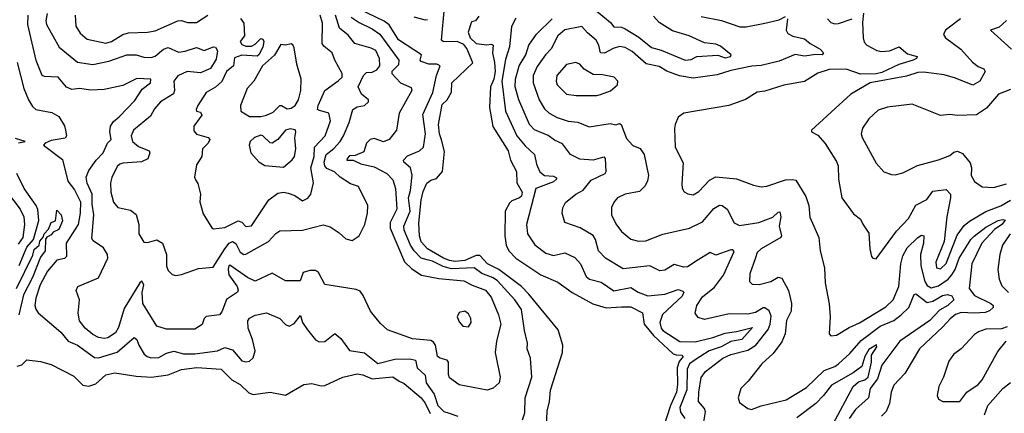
# Model space of a CAD drawing. Extents: x 1245432 to 1420865, y 606325 to 671314.
# Tile 294 of 382: x 1379888 to 1385103, y 638793 to 640881. Entities that reach past the tile are written whole.
import ezdxf

# ---------------------------------------------------------------- set-up
doc = ezdxf.new("R2010")
doc.units = 0

msp = doc.modelspace()

# ---------------------------------------------------------------- linework, layer by layer
at = {"layer": '0CON20XD'}
for points in [[(1382677.3, 638685), (1382681.6, 638805), (1382694.1, 638855), (1382699.2, 638915), (1382762.5, 639115), (1382765.6, 639155), (1382740, 639235), (1382585.5, 639425), (1382545, 639464.8), (1382425, 639555.8), (1382365, 639586), (1382325, 639630.2), (1382305, 639630.8), (1382245, 639602.9), (1382195, 639598.9), (1382165, 639603), (1382132.4, 639615), (1382048, 639665), (1382015, 639702.1), (1382004.8, 639735), (1382002.2, 639802.2), (1382015, 639923.8), (1382025, 639968.8), (1382045, 640014), (1382065, 640030), (1382095, 640038), (1382127.1, 640075), (1382138.1, 640181.9), (1382122.6, 640242.6), (1382111.8, 640275), (1382106.5, 640325), (1382125, 640431.2), (1382151.4, 640455), (1382175, 640496), (1382177.5, 640545), (1382288.8, 640651.2), (1382257.1, 640727.1), (1382239.8, 640749.8), (1382205, 640765.3), (1382133.1, 640763.1), (1382122.1, 640772.1), (1382137.7, 640945)], [(1382905, 640958.7), (1383016.8, 640865), (1383035, 640842.2), (1383075, 640840.3), (1383095, 640832.4), (1383167, 640787), (1383235, 640732.7), (1383285, 640718.8), (1383413.3, 640666.7), (1383445, 640669.1), (1383473.8, 640685), (1383585, 640693.2), (1383625, 640679.1), (1383653.3, 640685), (1383657.1, 640695), (1383599.7, 640739.8), (1383575, 640750), (1383515, 640758.6), (1383434, 640795), (1383345, 640821.6), (1383275, 640865.4), (1383245, 640900)], [(1382424.6, 639315), (1382435.9, 639265), (1382412.9, 639175), (1382407.2, 639115), (1382432.2, 638985), (1382427.1, 638955), (1382395, 638925.7), (1382364.3, 638915.7), (1382215, 638943.3), (1382165, 638981.2), (1382159.1, 638999.1), (1382159.6, 639065), (1382151.4, 639075), (1382114.3, 639085), (1382100.4, 639095), (1382090.7, 639155), (1382080.5, 639170.5), (1382065, 639178.4), (1381967.9, 639187.9), (1381836, 639236), (1381798.8, 639268.8), (1381745.8, 639335), (1381707.4, 639417.4), (1381690.5, 639440.5), (1381669.7, 639449.7), (1381505, 639475.7), (1381470.1, 639540.1), (1381455, 639550), (1381425, 639549.9), (1381389.4, 639540.6), (1381374.4, 639495.6), (1381295, 639496.4), (1381225, 639535.7), (1381135, 639493.1), (1381095, 639513.3), (1381000.9, 639579.1), (1380995, 639576), (1380992.4, 639557.6), (1380995, 639526.9), (1381039.3, 639465), (1381044.7, 639445.3), (1381040.9, 639435), (1380982.9, 639397.1), (1380958.5, 639331.5), (1380946, 639315), (1380875, 639305.6), (1380864.4, 639295), (1380855, 639263.8), (1380815, 639239.2), (1380665, 639239.1), (1380615, 639255.6), (1380539.5, 639375), (1380536, 639434), (1380545.2, 639475.2), (1380535, 639493.2), (1380524, 639485), (1380440.8, 639349.2), (1380411.2, 639248.8), (1380395, 639219.1), (1380355, 639193.2), (1380335, 639189.6), (1380305, 639194.5), (1380275, 639210.4), (1380234.6, 639245), (1380205, 639284.3), (1380198, 639325), (1380204.3, 639395), (1380186.2, 639445), (1380196.7, 639465), (1380305, 639511.4), (1380355.6, 639615), (1380352.9, 639635), (1380331.3, 639671.3), (1380277.5, 639707.5), (1380270.4, 639720.4), (1380279.8, 639845), (1380271.7, 639901.7), (1380272.6, 639955), (1380245, 640014.4), (1380240.8, 640045), (1380255, 640080.5), (1380293.8, 640136.2), (1380330, 640175), (1380353.6, 640225), (1380371.8, 640245), (1380364.7, 640285), (1380369.5, 640315), (1380385, 640341.1), (1380414.8, 640365.2), (1380498.4, 640451.6), (1380537.3, 640512.7), (1380581.2, 640545), (1380583.3, 640565), (1380507.9, 640567.9), (1380435, 640531.8), (1380335, 640510), (1380265, 640506.9), (1380205, 640515.3), (1380165, 640510), (1380135, 640522.4), (1380092.2, 640575), (1380018.7, 640578.7), (1380006.7, 640585), (1379974.7, 640664.7), (1379931.6, 640855), (1379933.6, 640905)], [(1380033.4, 640913.4), (1380026.1, 640875), (1380030.8, 640855), (1380097.1, 640735), (1380195, 640655.3), (1380275, 640642.5), (1380360.3, 640659.7), (1380395, 640673.5), (1380455, 640693.8), (1380505, 640694.6), (1380545, 640681.8), (1380585, 640679.3), (1380605, 640686.9), (1380649.2, 640725), (1380675, 640733.1), (1380728.5, 640708.5), (1380765, 640713.4), (1380825, 640733.2), (1380865, 640716.8), (1380915, 640736.2), (1380925, 640734.4), (1380935.4, 640715), (1380928.1, 640671.9), (1380897.8, 640622.2), (1380845, 640598.1), (1380775, 640606.5), (1380725, 640582.7), (1380704.7, 640555), (1380708.3, 640505), (1380702.1, 640487.9), (1380634.3, 640445.7), (1380601.5, 640408.5), (1380581, 640369), (1380490.9, 640295), (1380478.8, 640265), (1380484.7, 640235), (1380518.1, 640208.1), (1380573.8, 640185), (1380578, 640175), (1380566.9, 640143.1), (1380532.5, 640127.5), (1380435, 640120.4), (1380418.5, 640115), (1380405, 640101.4), (1380375.8, 640044.2), (1380369.1, 640015), (1380370, 639965), (1380385, 639912), (1380408, 639885), (1380475, 639870.5), (1380505, 639847.1), (1380519.6, 639795), (1380519.3, 639745), (1380545, 639700.8), (1380565, 639698.1), (1380615, 639712.5), (1380645, 639696.2), (1380666.4, 639635), (1380665, 639572.5), (1380675, 639550), (1380695, 639528.8), (1380715, 639524), (1380745, 639529.2), (1380835, 639560.6), (1380912, 639568), (1380974.5, 639665.5), (1380998.3, 639695), (1381015, 639704.8), (1381033.3, 639693.3), (1381055, 639647.2), (1381075, 639635.9), (1381085, 639637.2), (1381205, 639703.5), (1381243.9, 639746.1), (1381265, 639760.4), (1381385, 639763.8), (1381495, 639792.1)], [(1380181.5, 640905), (1380185.3, 640845.3), (1380208.5, 640808.5), (1380245, 640777.1), (1380345, 640756.6), (1380375, 640764.7), (1380435, 640802.3), (1380465, 640811.6), (1380565, 640813.8), (1380605, 640821.1), (1380725, 640875.3), (1380745, 640876.1), (1380776.7, 640865)], [(1380776.7, 640865), (1380825, 640865.4), (1380885, 640904.6)], [(1381056.9, 640886.9), (1381075, 640862), (1381077.8, 640795), (1381055.4, 640765), (1381065, 640748.8), (1381085, 640739.6), (1381115, 640740.3), (1381135, 640750.8), (1381165, 640780.2), (1381175, 640776.6), (1381180.4, 640765), (1381175.7, 640734.3), (1381155.2, 640695), (1381145, 640687.5), (1381065, 640692.8), (1381025, 640678.2), (1381019.7, 640635), (1380983.8, 640605), (1380958, 640552), (1380925, 640522.7), (1380875.3, 640494.7), (1380830.9, 640425), (1380821.9, 640405), (1380824, 640395), (1380845, 640390.4), (1380852.1, 640375), (1380811.1, 640315), (1380811, 640291), (1380825, 640273.9), (1380885.4, 640255.4), (1380894.2, 640245), (1380885.6, 640225), (1380855.5, 640195), (1380851.9, 640155), (1380825, 640110), (1380814.2, 640045), (1380818.3, 640031.7), (1380832, 640012), (1380845.7, 639955), (1380841.9, 639915), (1380860.4, 639850.4), (1380905, 639776), (1380915, 639770.6), (1380975, 639777.9), (1381045, 639814.5), (1381065, 639807.1), (1381085, 639784.5), (1381115, 639787.1), (1381206.7, 639925), (1381255, 639961.1), (1381285, 639965.9), (1381310.3, 639960.3), (1381345, 639947.5), (1381385, 639920.5), (1381415, 639933.3), (1381429.5, 639955), (1381444.6, 640015), (1381429.8, 640095), (1381448.3, 640155), (1381450.3, 640205), (1381506.2, 640265), (1381534.7, 640345), (1381525, 640384.5), (1381470.4, 640400.4), (1381465.8, 640405), (1381468.9, 640425), (1381503.3, 640505), (1381575, 640556.4), (1381596.2, 640575), (1381596.2, 640595), (1381557.1, 640665), (1381542.2, 640705), (1381499.6, 640739.6), (1381489.3, 640755), (1381492.1, 640862.1), (1381479.4, 640905)], [(1381495, 639792.1), (1381531.8, 639781.8), (1381580.4, 639750.4), (1381615, 639718.6), (1381649.7, 639710.3), (1381686.2, 639735), (1381715.6, 639795), (1381730, 639855), (1381731.4, 639895), (1381682.5, 639995), (1381640, 640010), (1381585.3, 640045.3), (1381555, 640073.8), (1381515, 640091.6), (1381504.6, 640104.6), (1381500.1, 640125), (1381510.8, 640165), (1381552.7, 640197.3), (1381585.6, 640234.4), (1381603.5, 640265), (1381632.2, 640335), (1381651.8, 640405), (1381675, 640418.4), (1381715, 640425.4), (1381735.6, 640445), (1381735.4, 640455.4), (1381698.6, 640485), (1381680.5, 640525), (1381708.8, 640585), (1381725, 640600.7), (1381755, 640602.8), (1381779.7, 640615), (1381794.7, 640635), (1381793.3, 640675), (1381775, 640717.2), (1381749.8, 640729.8), (1381663.5, 640753.5), (1381627.9, 640797.9), (1381582.2, 640835), (1381560.2, 640905)], [(1381644.4, 640894.4), (1381685.6, 640865.6), (1381755, 640832.1), (1381795, 640802.9), (1381896.9, 640665), (1381895, 640641.5), (1381858.2, 640605), (1381858.2, 640595), (1381905.7, 640545), (1381960.9, 640520.9), (1381964.5, 640505), (1381897.1, 640385), (1381883.3, 640295), (1381845, 640244.5), (1381815, 640232.9), (1381765, 640249.6), (1381745, 640245.4), (1381725.2, 640224.8), (1381710, 640180), (1381665, 640160), (1381635, 640158.7), (1381621.8, 640145), (1381621.5, 640135), (1381655, 640136.1), (1381695, 640115.4), (1381765, 640099.5), (1381832.7, 640065), (1381865, 640030.8), (1381878.8, 639985), (1381884.7, 639875), (1381850, 639805), (1381849.6, 639775), (1381925.7, 639595.7), (1381965, 639558.5), (1382016.4, 639526.4), (1382107.2, 639507.2), (1382241.2, 639495), (1382285, 639471.8), (1382355, 639446.6), (1382385, 639408.1), (1382424.6, 639315)], [(1382551.9, 638758.1), (1382563.4, 638795), (1382564.7, 638875), (1382600.4, 638985), (1382592.7, 639085), (1382575.6, 639135), (1382578.1, 639165), (1382561.7, 639231.7), (1382545, 639344.2), (1382511.3, 639395), (1382419.1, 639495), (1382395, 639511.9), (1382335.3, 639535.3), (1382294.4, 639565), (1382175, 639559.5), (1382131.3, 639571.3), (1382075, 639600.7), (1382046.4, 639606.4), (1382015, 639615.5), (1381977.5, 639655), (1381958.6, 639685), (1381924.5, 639765), (1381923, 639785), (1381955.6, 639865), (1381947, 639935), (1381957.9, 639975), (1381965.9, 640055.9), (1381957.3, 640095), (1381923.1, 640125), (1381920.8, 640135), (1381942.2, 640157.8), (1382005.6, 640184.4), (1382027.1, 640205), (1382036.9, 640275), (1382023.1, 640376.9), (1382077, 640495), (1382095.3, 640585), (1382114.2, 640635), (1382096.7, 640645), (1382054.3, 640644.3), (1382015, 640657.9), (1382008.9, 640665), (1382016.2, 640695), (1381894.1, 640774.1), (1381845, 640853), (1381818.1, 640871.9), (1381689.6, 640935)], [(1381975.3, 640895.3), (1382035, 640879.1), (1382048.3, 640881.7)], [(1382320, 640900), (1382302.5, 640875), (1382280.5, 640869.5), (1382263.3, 640815), (1382274, 640784), (1382305, 640754.8), (1382362.7, 640747.3), (1382385, 640751.4), (1382395.6, 640745), (1382391.5, 640705), (1382403.7, 640653.7), (1382406.6, 640605), (1382399.6, 640565), (1382381.9, 640525), (1382376.9, 640415), (1382393.5, 640313.5), (1382475.4, 640185), (1382487.3, 640135), (1382518.8, 640075), (1382520.8, 640015), (1382548.9, 639965), (1382545.3, 639945), (1382535.3, 639935), (1382495, 639919.5), (1382481.8, 639908.2), (1382458.8, 639865), (1382456.7, 639735), (1382465.5, 639685.5), (1382478.3, 639655), (1382515, 639615.9), (1382648, 639528), (1382738, 639488), (1382815, 639434.1), (1382922.9, 639372.9), (1382995, 639352.6), (1383075, 639357.4), (1383125, 639357.7), (1383185.9, 639325.9), (1383196.2, 639265), (1383244.9, 639204.9), (1383349.2, 639109.2), (1383365, 639102.4), (1383395, 639101.8), (1383401.8, 639095), (1383381.6, 639068.4), (1383369.7, 639035), (1383372.5, 638945), (1383366.9, 638905), (1383334.6, 638835), (1383275, 638648.8)], [(1382515, 640888), (1382492.8, 640845), (1382482.6, 640737.4), (1382460.4, 640669.6), (1382440.8, 640555), (1382460.4, 640395), (1382521, 640265), (1382565, 640211.6), (1382613.9, 640165), (1382625.4, 640115), (1382643.3, 640073.3), (1382667.5, 640055), (1382715, 640050.2), (1382731.1, 640041.1), (1382731.5, 640035), (1382715, 640021), (1382622.4, 639985), (1382572.3, 639795), (1382577.3, 639745), (1382615.8, 639685.8), (1382675, 639642.9), (1382715, 639629.1), (1382775, 639643.3), (1382828.8, 639618.8), (1382857.7, 639585), (1382888.8, 639518.8), (1382905.8, 639505), (1382967.7, 639487.7), (1383035, 639441.9), (1383125, 639459.7), (1383164.5, 639435), (1383215, 639415.2), (1383305, 639424.8), (1383375, 639449.6), (1383401.1, 639441.1), (1383406.2, 639435), (1383397.2, 639415), (1383292.9, 639317.1), (1383278.4, 639275), (1383284.8, 639245), (1383295, 639231.4), (1383384.6, 639174.6), (1383465, 639172.3), (1383558.9, 639195), (1383625, 639218.4), (1383685, 639226.8), (1383768.6, 639248.6), (1383712.5, 639185), (1383655, 639173.2), (1383603.6, 639145), (1383539.7, 639125), (1383465, 639076.4)], [(1384356.5, 640915), (1384351.1, 640865), (1384355.4, 640785), (1384361.3, 640761.3), (1384374.4, 640745), (1384427.7, 640717.7), (1384451.9, 640711.9), (1384495, 640715.3), (1384546.9, 640736.9), (1384589.9, 640699.9), (1384641.2, 640685), (1384637.5, 640675), (1384620.9, 640665), (1384545, 640642), (1384455, 640600.3), (1384425, 640592.8), (1384342.2, 640592.3), (1384265, 640618.3), (1384175, 640616.5), (1384115, 640597.5), (1384045, 640552.2), (1383935, 640533.3), (1383835, 640501.5), (1383794, 640496), (1383733.1, 640456.9), (1383643.9, 640426.1), (1383406.2, 640385), (1383375.8, 640364.2), (1383359.2, 640325), (1383356.6, 640303.4), (1383360, 640205), (1383402.2, 640122.2), (1383395, 640010), (1383396.9, 639986.9), (1383407.8, 639967.8), (1383426.6, 639956.6), (1383455, 639951.5), (1383485, 639970), (1383541.2, 640028.8), (1383575, 640047.3), (1383685, 640037.3), (1383775, 640002.7), (1383815, 639994.5), (1383845, 639998.2), (1383945, 640030.4), (1383983.3, 640033.3), (1383998.8, 640028.8), (1384052.7, 639942.7), (1384067.3, 639895), (1384073, 639833), (1384121.5, 639725), (1384127.8, 639655), (1384150.6, 639565), (1384154.4, 639485), (1384175.5, 639374.5), (1384181.1, 639305), (1384176.2, 639215), (1384185, 639204.2), (1384215, 639207.5), (1384281.5, 639248.5), (1384336.6, 639273.4), (1384475, 639358.2), (1384514.7, 639395), (1384544.8, 639465.2), (1384554.5, 639585.5), (1384565, 639627.8), (1384588.7, 639671.4), (1384645, 639726), (1384665, 639737.5), (1384676.7, 639735), (1384674.7, 639695), (1384659, 639635), (1384661, 639575), (1384681.4, 639491.4), (1384695, 639470.3), (1384715, 639459), (1384755, 639469.3), (1384804.9, 639505.1), (1384825, 639527), (1384843.3, 639555), (1384863.4, 639616.6), (1384925, 639714.2), (1384943.3, 639733.3), (1385005, 639779.6), (1385070, 639815), (1385095, 639821.6), (1385108.2, 639818.2), (1385090, 639795), (1385051.5, 639768.5), (1384984.9, 639695.1), (1384931.7, 639585), (1384916.4, 639455), (1384945, 639417.3), (1385031.2, 639375), (1385043.2, 639365), (1385043.3, 639355), (1385025, 639336.9), (1385001.7, 639328.3), (1384945, 639324), (1384875, 639327.8), (1384845, 639316.7), (1384815.5, 639294.5), (1384778.3, 639251.7), (1384653.6, 639135), (1384575.8, 639004.2), (1384517.7, 638942.3), (1384503.3, 638905), (1384495.8, 638844.2), (1384476.9, 638803.1), (1384452.6, 638777.4)], [(1383497.1, 640897.1), (1383605, 640876.6), (1383702.7, 640842.7), (1383735, 640843.4), (1383835, 640862.4), (1383910.8, 640879.2), (1383945, 640897.5)], [(1383477, 639603), (1383425, 639570.4), (1383405, 639568.2), (1383355, 639581.8), (1383305, 639551.8), (1383277.9, 639547.9), (1383225, 639574.6), (1383085, 639559.2), (1382991.1, 639615), (1382953.8, 639655), (1382938.2, 639715), (1382926.2, 639736.2), (1382855.8, 639775.8), (1382775, 639804.4), (1382761.5, 639855), (1382765, 639883.3), (1382779.1, 639910.9), (1382833.3, 639955), (1382872.9, 639977.1), (1382915, 640029.5), (1382988.9, 640065), (1382994.5, 640075.5), (1382990, 640145), (1382985, 640150.9), (1382975, 640150), (1382925, 640134.7), (1382855, 640140.4), (1382806, 640165), (1382762.2, 640222.2), (1382721, 640241), (1382686.4, 640266.4), (1382615, 640296.6), (1382588.1, 640325), (1382531.1, 640455), (1382512.6, 640525), (1382514.1, 640565), (1382534, 640635), (1382568.8, 640695), (1382585.2, 640745), (1382625, 640804.4), (1382708.7, 640885)], [(1383955.5, 640885), (1383947.3, 640825), (1383956.7, 640806.7), (1383982.8, 640792.7), (1384045, 640778.2), (1384074.3, 640754.3), (1384128.1, 640725), (1384145.7, 640705), (1384139.2, 640695), (1384105, 640696.7), (1384045, 640686.8), (1383995, 640695.6), (1383909.8, 640660.2), (1383815, 640637.4), (1383765, 640633.9), (1383655, 640611.3), (1383582.8, 640587.2), (1383455, 640570.8), (1383381.9, 640581.9), (1383315, 640607.8), (1383275, 640632.7), (1383206.7, 640646.8), (1383131.5, 640711.5), (1383095, 640732.7), (1383065, 640738.2), (1383031.7, 640728.3), (1382985, 640703.3), (1382964.3, 640704.3), (1382954.7, 640745), (1382941.1, 640771.1), (1382895, 640810), (1382865, 640844.4), (1382775, 640826.5), (1382739.1, 640795), (1382703.6, 640726.4), (1382673.3, 640695), (1382628.1, 640631.9), (1382607.1, 640585), (1382608.1, 640545), (1382639.1, 640455), (1382667.2, 640407.2), (1382691.5, 640385), (1382735, 640361.1), (1382792.9, 640342.9), (1382845, 640337.1), (1382905, 640311.8), (1383015, 640330), (1383045, 640323.5), (1383065, 640330), (1383073.8, 640325), (1383101.1, 640251.1), (1383135, 640213.1), (1383175, 640198), (1383195.4, 640165.4), (1383218.2, 640055), (1383213.8, 640026.2), (1383200.4, 639999.6), (1383171.1, 639968.9), (1383095, 639955.3), (1383055, 639935.5), (1383035.9, 639914.1), (1383022.5, 639885), (1383022.9, 639845), (1383045, 639797.1), (1383075, 639756.9), (1383125, 639716.7), (1383165, 639705.4), (1383205, 639706.9), (1383295, 639742.9), (1383435.3, 639774.7), (1383505, 639808.2), (1383565, 639880), (1383595, 639897.5), (1383608, 639895), (1383635.6, 639875), (1383673.1, 639803.1), (1383699.8, 639789.8), (1383802.5, 639805), (1383877, 639833), (1383905, 639860), (1383915, 639860.8), (1383920, 639835), (1383910.3, 639785), (1383923.1, 639735), (1383920, 639725), (1383814.4, 639665), (1383794.4, 639645), (1383785, 639616.7)], [(1384871.6, 640885), (1384791.2, 640825), (1384781.1, 640801.1), (1384791.1, 640785), (1384873.5, 640723.5), (1384935, 640654.4), (1384965, 640633.1), (1384995, 640620), (1385001.9, 640605), (1384973.5, 640555), (1384937.2, 640532.7), (1384845, 640570.7), (1384785, 640588.1), (1384675, 640601.9), (1384645, 640600.5), (1384585, 640581.1), (1384392.5, 640545), (1384290, 640485), (1384082.5, 640295), (1384082.5, 640285), (1384115, 640267.5), (1384153.7, 640223.7), (1384215, 640128.8), (1384222.9, 640105), (1384224.6, 640035), (1384243.1, 639935), (1384305, 639851.2), (1384342.2, 639822.2), (1384353.9, 639796.1), (1384385, 639747.5), (1384390, 639665), (1384400, 639625), (1384406.4, 639616.4), (1384425, 639612.5), (1384531.7, 639758.3), (1384595, 639826.7), (1384635, 639896.2), (1384693.6, 639926.4), (1384725, 639970.9), (1384795, 639979.6), (1384817.9, 639955), (1384818.7, 639935), (1384797.9, 639835), (1384783.8, 639705), (1384740, 639595), (1384744.7, 639564.8), (1384765, 639559.2), (1384795, 639586.7), (1384853, 639737), (1384890.8, 639789.2), (1384918, 639812), (1385005, 639862.9), (1385083.8, 639893.8), (1385135, 639923.6)], [(1384166, 640885), (1384183.8, 640865), (1384205, 640858.9), (1384225, 640861.1), (1384297.5, 640885)], [(1385115, 640876.2), (1385075, 640841.2), (1385030, 640825), (1385141.2, 640725)], [(1381165, 640366.7), (1381195, 640373.4), (1381230.1, 640389.9), (1381265, 640424.7), (1381275, 640424.7), (1381305, 640407.2), (1381325, 640411), (1381346.5, 640425), (1381364.3, 640455), (1381377.3, 640505), (1381379.2, 640565), (1381355.4, 640645), (1381341.2, 640731.2), (1381335, 640746.7), (1381325, 640752), (1381295, 640746), (1381270.8, 640749.2), (1381237.8, 640692.2), (1381173.5, 640635), (1381128.2, 640555), (1381093.1, 640515), (1381057.5, 640425), (1381058.8, 640395), (1381105, 640367.3), (1381165, 640366.7)], [(1379873.7, 640653.7), (1379909.6, 640515), (1379934.8, 640455), (1379955, 640419.5), (1379974.1, 640404.1), (1380058.9, 640388.9), (1380095, 640367.5), (1380125, 640318), (1380130.5, 640295), (1380135.5, 640265), (1380128.5, 640251.5), (1380055, 640239.1), (1380023.3, 640225), (1380014.5, 640215), (1380115, 640139.2), (1380142.4, 640025), (1380179, 639979), (1380209.8, 639915), (1380208, 639855), (1380197, 639795), (1380134.2, 639695), (1380136.2, 639625), (1380125.2, 639614.8), (1380084, 639606), (1380035, 639546), (1379996.5, 639475), (1379972.9, 639402.9), (1379967.7, 639365), (1379973.8, 639345), (1379986, 639326), (1380105, 639223.6), (1380144.5, 639175), (1380195, 639154.8), (1380285, 639089.3), (1380305, 639087.4), (1380405, 639117.7), (1380495, 639195.4), (1380509.2, 639185), (1380519.2, 639155), (1380547.2, 639107.2), (1380563.7, 639093.7), (1380585, 639086.8), (1380625, 639089), (1380665, 639112), (1380705, 639122.7), (1380755, 639108.3), (1380815, 639107.9), (1380935, 639124.8), (1380975, 639141.8), (1381015, 639130), (1381065, 639071.9), (1381085, 639065.8), (1381105, 639070)], [(1382835, 640478.2), (1382945, 640478.5), (1382965, 640483.3), (1383017.4, 640502.6), (1383053.8, 640535), (1383056.2, 640555), (1383037.5, 640575), (1382975, 640588.2), (1382925, 640589.6), (1382878.3, 640618.3), (1382854.7, 640644.7), (1382832.8, 640652.8), (1382785, 640642.7), (1382733.6, 640585), (1382730, 640555), (1382735.4, 640535), (1382785, 640486.2), (1382835, 640478.2)], [(1385135, 640510), (1385072.5, 640485), (1385008.7, 640411.3), (1384955, 640375.7), (1384855, 640372), (1384815, 640378), (1384765, 640372), (1384615, 640431.9), (1384483.7, 640416.3), (1384435, 640401.4), (1384385.6, 640355), (1384352.5, 640305), (1384345.5, 640275.5), (1384350, 640255), (1384425, 640120), (1384464.5, 640074.5), (1384505, 640060), (1384525, 640057.1), (1384565, 640067.5), (1384643, 640107), (1384755, 640137.5), (1384815, 640160.6), (1384835, 640177.5), (1384855, 640184), (1384881.7, 640171.7), (1384921.7, 640121.7), (1384928.5, 640095), (1384928.2, 640055), (1384945, 640022.9), (1384985, 639993.3), (1385045, 639990.8), (1385115, 640009.7)], [(1381285, 640098.6), (1381332, 640138), (1381343.6, 640155), (1381350, 640195), (1381344.6, 640254.6), (1381351.1, 640285), (1381346.6, 640296.6), (1381321.4, 640301.4), (1381295, 640294.2), (1381254.4, 640245.6), (1381225, 640225.4), (1381215, 640227.9), (1381176.1, 640265), (1381165, 640267.3), (1381131.8, 640255), (1381108.8, 640235), (1381103.8, 640215), (1381112.2, 640175), (1381155, 640126.2), (1381186.9, 640106.9), (1381285, 640098.6)], [(1379881.7, 640228.3), (1379917.5, 640235), (1379865, 640250.6)], [(1379885, 639576.3), (1379926.6, 639673.4), (1379961.3, 639715), (1379988.9, 639815), (1379984, 639874), (1379975.5, 639895.5), (1379911.9, 639985), (1379872.6, 640065)], [(1379795, 640001.1), (1379889.7, 639875), (1379910, 639835), (1379914.3, 639795), (1379903.8, 639725), (1379879.8, 639690.2)], [(1379871.5, 639455), (1379957.5, 639632.5), (1379965, 639661.5), (1379990.8, 639685), (1379995, 639705.5), (1380012.7, 639727.3), (1380017.5, 639745), (1380039.9, 639770.1), (1380054.7, 639805), (1380077, 639813), (1380085, 639870), (1380108.5, 639845), (1380115, 639813.8), (1380095, 639768), (1380065.7, 639754.3), (1380055, 639738.8), (1380032.5, 639727.5), (1380024.2, 639715.8), (1380022.8, 639655), (1379999, 639621), (1379955, 639513.2), (1379908.3, 639421.7), (1379883.5, 639315)], [(1385134.7, 639745), (1385093.8, 639685), (1385079.1, 639635), (1385068.5, 639555), (1385075.5, 639505), (1385089.4, 639469.4), (1385125, 639433.8)], [(1383503.8, 638705), (1383520.9, 638800.9), (1383515, 638817.8), (1383483.8, 638855), (1383484.7, 638904.7), (1383496.8, 638983.2), (1383520.5, 639015), (1383612.2, 639085), (1383655, 639104.7), (1383745, 639127.6), (1383786.9, 639155), (1383852.2, 639237.8), (1383863.1, 639265), (1383868.5, 639308.5), (1383856.9, 639336.9), (1383835, 639352), (1383825, 639352), (1383785, 639328), (1383745, 639318.8), (1383645, 639320.3), (1383515, 639291.1), (1383481.1, 639301.1), (1383465.8, 639325), (1383474.5, 639365), (1383505, 639410.5), (1383568.5, 639461.5), (1383616.5, 639525), (1383672, 639652), (1383665, 639660.4), (1383655, 639659.4), (1383575, 639631.4), (1383545, 639645.6), (1383477, 639603)], [(1383785, 639616.7), (1383755, 639532.5), (1383752.9, 639492.9), (1383767.7, 639477.7), (1383805, 639475.6), (1383867.1, 639492.9), (1383905, 639514.4), (1383925, 639510), (1383959.6, 639445), (1383975.4, 639375), (1383974.7, 639335), (1383950, 639285), (1383941.9, 639215), (1383925, 639171.9), (1383879.6, 639110.4), (1383818.1, 639055), (1383746.2, 638963.8), (1383708, 638925), (1383694, 638875), (1383701.2, 638851.2), (1383745, 638818.8), (1383763.9, 638813.9), (1383815, 638833.1), (1383948, 638865), (1384055, 638930.4), (1384149.5, 639020.5), (1384205, 639041.2), (1384225, 639054.7), (1384285, 639109.4), (1384345, 639179.1), (1384445.4, 639254.6), (1384518.2, 639285), (1384557.2, 639315), (1384597.8, 639355), (1384626.5, 639423.5), (1384635, 639426.7), (1384695, 639381.4), (1384725, 639388.3), (1384775, 639417.1), (1384803, 639423), (1384825, 639415.6), (1384835.5, 639395), (1384803.4, 639365), (1384759.1, 639340.9), (1384709.2, 639285), (1384550.2, 639175), (1384455, 639048.8), (1384431.4, 638975), (1384392.9, 638925), (1384384, 638875), (1384315, 638813.1), (1384280.7, 638765)], [(1381105, 639070), (1381125, 639087.5), (1381135.8, 639124.2), (1381121.5, 639185), (1381098.1, 639245), (1381095.8, 639284.2), (1381105, 639298), (1381135, 639314), (1381195, 639325.6), (1381265, 639295.6), (1381295, 639264.4), (1381315, 639254.4), (1381341.2, 639268.8), (1381375, 639311.2), (1381386.2, 639275), (1381412.9, 639235), (1381455, 639183.1), (1381475, 639171.4), (1381505, 639174.3), (1381556.4, 639216.4), (1381588.9, 639188.9), (1381635, 639125.6), (1381715, 639114.6), (1381785, 639057.8), (1381875, 639080), (1381955, 639081.1), (1381985, 639075.4), (1381993.7, 639035), (1382034.8, 638994.8), (1382041.6, 638955), (1382083.3, 638895), (1382103.1, 638835), (1382135, 638802.7), (1382163.4, 638793.4), (1382207.8, 638777.8)], [(1382265, 639252.5), (1382278.9, 639275), (1382277.5, 639295), (1382265, 639321.2), (1382245, 639334.3), (1382215, 639328), (1382204.3, 639305), (1382215, 639278.8), (1382235, 639256), (1382265, 639252.5)], [(1385119.1, 639250.9), (1385088.8, 639241.2), (1385005, 639238.5), (1384966.2, 639225), (1384945, 639210.8), (1384875, 639134.2), (1384834.2, 639105), (1384810, 639070), (1384780.6, 638985), (1384755.7, 638935), (1384747.7, 638887.7), (1384755, 638868.8), (1384777.5, 638855), (1384866.7, 638855), (1384905, 638906), (1384964.2, 638945), (1384985, 638970), (1385068.3, 639121.7), (1385113.6, 639176.4)], [(1384195.7, 638734.3), (1384301.7, 638935), (1384330.3, 638959.7), (1384365, 638970.5), (1384382.7, 638985), (1384399.5, 639065), (1384398.9, 639101.1), (1384427.1, 639145), (1384427, 639157), (1384385, 639132.1), (1384364.8, 639095), (1384348.8, 639041.2), (1384302.1, 639007.9), (1384187, 638943), (1384145, 638886.8), (1384104.1, 638845.9), (1384005, 638769.3)], [(1379875, 639043.5), (1379899.2, 639050.8), (1379925, 639077.5), (1379998.3, 639068.3), (1380055, 639051.2), (1380175, 638990), (1380223.1, 638943.1), (1380255, 638936.7), (1380290.7, 638949.3), (1380345, 638997.1), (1380392.3, 639007.7), (1380505, 638990), (1380585.5, 638985.5), (1380675, 638996.9), (1380745.5, 639024.5), (1380826.6, 639036.6), (1380955, 639027.3), (1381011, 638971), (1381056.4, 638945), (1381102.2, 638902.2), (1381125, 638893.4), (1381215, 638905.3), (1381295, 638889.4), (1381392.5, 638945), (1381435, 638951.9), (1381485, 638938.5), (1381505, 638940), (1381600, 638985), (1381675, 639001.8), (1381705, 638997.4), (1381755, 638976.5), (1381865, 638986.7), (1381897.3, 638962.7), (1381925, 638951.8), (1382015, 638875.3), (1382035, 638847.7), (1382061.4, 638791.4)], [(1383465, 639076.4), (1383434.8, 639055), (1383422.6, 639027.4), (1383421.7, 638918.3), (1383384.5, 638824.5), (1383388.4, 638798.4), (1383411.2, 638765)], [(1384998.3, 638785), (1385016.1, 638833.9), (1385095, 638923.8), (1385136.5, 638956.5)]]:
    msp.add_lwpolyline(points, dxfattribs=at)

doc.saveas('drawing.dxf')
